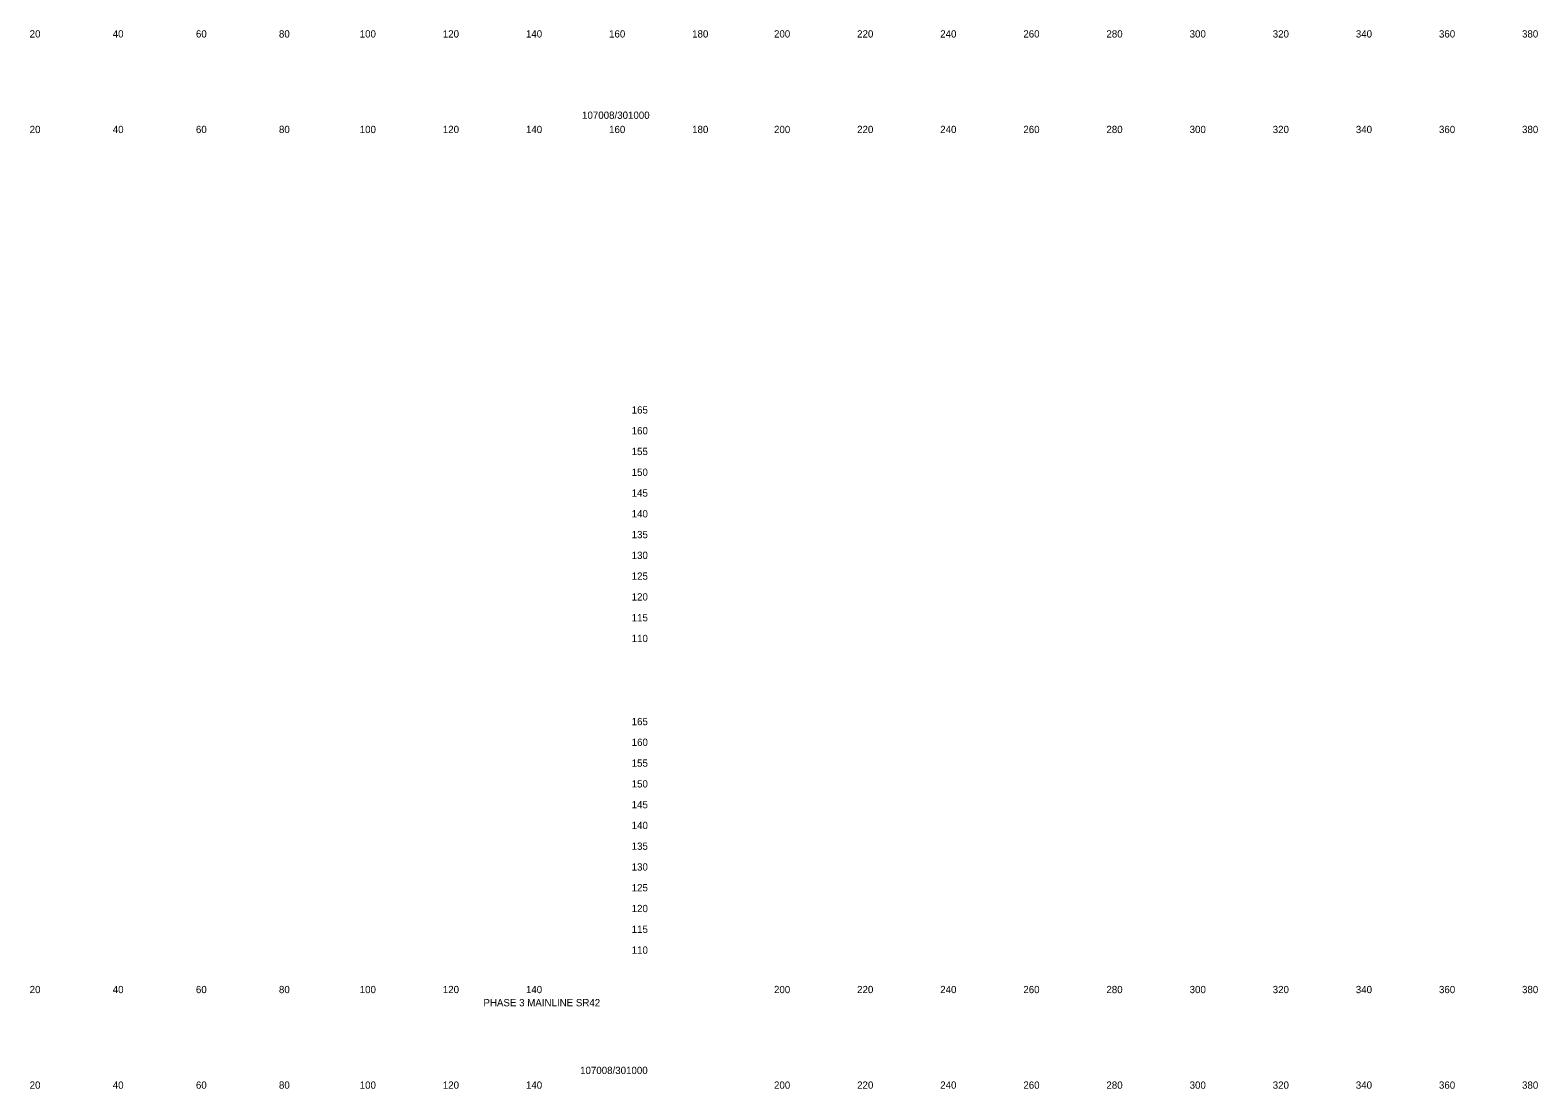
# Model space of a CAD drawing. Extents: x 21281 to 22024, y 6472 to 15198.
# Drawn here: x 21661.4 to 22024.2, y 13582.3 to 13837.1 of the extents above; entities that cross this region are included whole.
import ezdxf

# ---------------------------------------------------------------- set-up
doc = ezdxf.new("R2010")
doc.units = 0
doc.layers.add('Draft_XS_Grid', color=7, linetype='Continuous')
doc.layers.add('Draft_XS_Text', color=7, linetype='Continuous')

msp = doc.modelspace()

# ---------------------------------------------------------------- texts
at = {"layer": 'Draft_XS_Grid'}
for s, p in [('  165  ', (21804.84, 13744.84)), ('  160  ', (21804.84, 13739.84)), ('  155  ', (21804.84, 13734.84)), ('  150  ', (21804.84, 13729.84)), ('  145  ', (21804.84, 13724.84)), ('  140  ', (21804.84, 13719.84)), ('  135  ', (21804.84, 13714.84)), ('  130  ', (21804.84, 13709.84)), ('  125  ', (21804.84, 13704.84)), ('  120  ', (21804.84, 13699.84)), ('  115  ', (21804.84, 13694.84)), ('  110  ', (21804.84, 13689.84)), ('  165  ', (21804.84, 13669.84)), ('  160  ', (21804.84, 13664.84)), ('  155  ', (21804.84, 13659.84)), ('  150  ', (21804.84, 13654.84)), ('  145  ', (21804.84, 13649.84)), ('  140  ', (21804.84, 13644.84)), ('  135  ', (21804.84, 13639.84)), ('  130  ', (21804.84, 13634.84)), ('  125  ', (21804.84, 13629.84)), ('  120  ', (21804.84, 13624.84)), ('  115  ', (21804.84, 13619.84)), ('  110  ', (21804.84, 13614.84))]:
    msp.add_text(s, height=1.75, dxfattribs=at).set_placement(p)
at = {"layer": 'Draft_XS_Text'}
for s, p in [('  20  ', (21659.95, 13835.34)), ('  40  ', (21679.95, 13835.34)), ('  60  ', (21699.97, 13835.34)), ('  80  ', (21719.95, 13835.34)), ('  100  ', (21739.39, 13835.34)), ('  120  ', (21759.39, 13835.34)), ('  140  ', (21779.39, 13835.34)), ('  160  ', (21799.4, 13835.34)), ('  180  ', (21819.39, 13835.34)), ('  200  ', (21839.1, 13835.34)), ('  220  ', (21859.1, 13835.34)), ('  240  ', (21879.1, 13835.34)), ('  260  ', (21899.11, 13835.34)), ('  280  ', (21919.1, 13835.34)), ('  300  ', (21939.13, 13835.34)), ('  320  ', (21959.13, 13835.34)), ('  340  ', (21979.13, 13835.34)), ('  360  ', (21999.14, 13835.34)), ('  380  ', (22019.13, 13835.34)), ('107008/301000', (21794.2, 13815.77)), ('  20  ', (21659.95, 13812.34)), ('  40  ', (21679.95, 13812.34)), ('  60  ', (21699.97, 13812.34)), ('  80  ', (21719.95, 13812.34)), ('  100  ', (21739.39, 13812.34)), ('  120  ', (21759.39, 13812.34)), ('  140  ', (21779.39, 13812.34)), ('  160  ', (21799.4, 13812.34)), ('  180  ', (21819.39, 13812.34)), ('  200  ', (21839.1, 13812.34)), ('  220  ', (21859.1, 13812.34)), ('  240  ', (21879.1, 13812.34)), ('  260  ', (21899.11, 13812.34)), ('  280  ', (21919.1, 13812.34)), ('  300  ', (21939.13, 13812.34)), ('  320  ', (21959.13, 13812.34)), ('  340  ', (21979.13, 13812.34)), ('  360  ', (21999.14, 13812.34)), ('  380  ', (22019.13, 13812.34)), ('  20  ', (21659.95, 13605.34)), ('  40  ', (21679.95, 13605.34)), ('  60  ', (21699.97, 13605.34)), ('  80  ', (21719.95, 13605.34)), ('  100  ', (21739.39, 13605.34)), ('  120  ', (21759.39, 13605.34)), ('PHASE 3 MAINLINE SR42', (21770.47, 13602.18)), ('  140  ', (21779.39, 13605.34)), ('  200  ', (21839.1, 13605.34)), ('  220  ', (21859.1, 13605.34)), ('  240  ', (21879.1, 13605.34)), ('  260  ', (21899.11, 13605.34)), ('  280  ', (21919.1, 13605.34)), ('  300  ', (21939.13, 13605.34)), ('  320  ', (21959.13, 13605.34)), ('  340  ', (21979.13, 13605.34)), ('  360  ', (21999.14, 13605.34)), ('  380  ', (22019.13, 13605.34)), ('107008/301000', (21793.73, 13585.88)), ('  20  ', (21659.95, 13582.34)), ('  40  ', (21679.95, 13582.34)), ('  60  ', (21699.97, 13582.34)), ('  80  ', (21719.95, 13582.34)), ('  100  ', (21739.39, 13582.34)), ('  120  ', (21759.39, 13582.34)), ('  140  ', (21779.39, 13582.34)), ('  200  ', (21839.1, 13582.34)), ('  220  ', (21859.1, 13582.34)), ('  240  ', (21879.1, 13582.34)), ('  260  ', (21899.11, 13582.34)), ('  280  ', (21919.1, 13582.34)), ('  300  ', (21939.13, 13582.34)), ('  320  ', (21959.13, 13582.34)), ('  340  ', (21979.13, 13582.34)), ('  360  ', (21999.14, 13582.34)), ('  380  ', (22019.13, 13582.34))]:
    msp.add_text(s, height=1.75, dxfattribs=at).set_placement(p)

doc.saveas('drawing.dxf')
